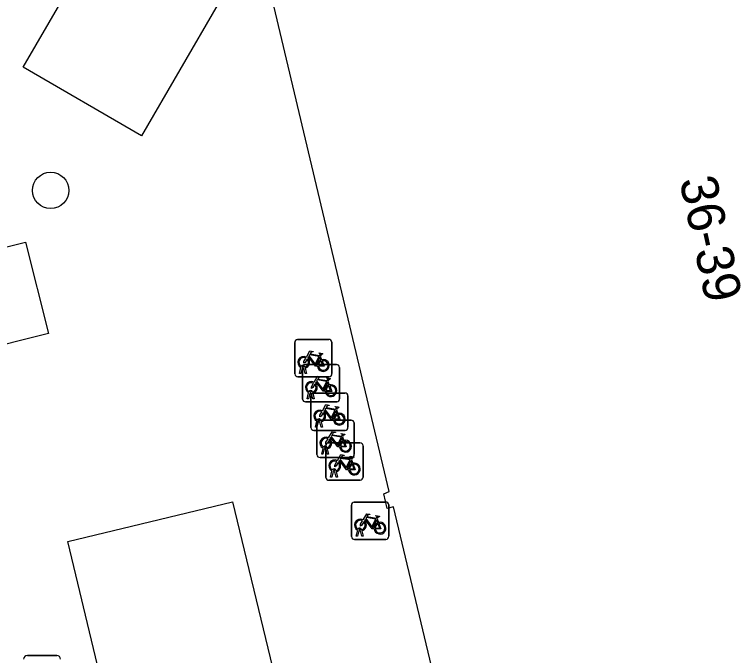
# Model space of a CAD drawing. Extents: x 158461 to 159795, y 387220 to 388672.
# Drawn here: x 159292.26 to 159311.79, y 388209.51 to 388226.71 of the extents above; entities that cross this region are included whole.
import ezdxf

# ---------------------------------------------------------------- set-up
doc = ezdxf.new("R2010")
doc.units = 0
for name, color, linetype in [('IMGEO_Afvalbak', 7, 'Continuous'), ('IMGEO_Boom', 7, 'Continuous'), ('IMGEO_Fietsenrek', 7, 'Continuous'), ('IMGEO_Pand', 7, 'Continuous'), ('IMGEO_Pand_nummerreeks', 7, 'Continuous'), ('IMGEO_Rijbaan_lokaal_open', 7, 'Continuous'), ('IMGEO_Voetpad_open', 7, 'Continuous')]:
    doc.layers.add(name, color=color, linetype=linetype)

msp = doc.modelspace()

# ---------------------------------------------------------------- linework, layer by layer
at = {"layer": 'IMGEO_Afvalbak'}
for p, q in [((159292.609, 388209.508), (159293.399, 388209.508)), ((159293.399, 388209.508), (159292.609, 388209.508))]:
    msp.add_line(p, q, dxfattribs=at)
for centre, start, end in [((159292.609, 388209.408), 90, 180), ((159292.609, 388209.408), 90, 180), ((159293.399, 388209.408), 0, 90), ((159293.399, 388209.408), 360, 90)]:
    msp.add_arc(centre, 0.1, start, end, dxfattribs=at)
at = {"layer": 'IMGEO_Boom'}
msp.add_circle((159293.233, 388221.988), 0.489, dxfattribs=at)
at = {"layer": 'IMGEO_Fietsenrek'}
for p, q in [((159299.866, 388217.989), (159300.707, 388217.989)), ((159300.707, 388217.989), (159299.866, 388217.989)), ((159299.791, 388217.064), (159299.791, 388217.905)), ((159299.791, 388217.905), (159299.791, 388217.064)), ((159300.791, 388217.914), (159300.791, 388217.073)), ((159300.791, 388217.073), (159300.791, 388217.914)), ((159300.478, 388217.538), (159300.514, 388217.443)), ((159299.918, 388217.073), (159299.957, 388217.233)), ((159299.987, 388217.221), (159299.952, 388217.073)), ((159299.997, 388216.39), (159299.997, 388217.231)), ((159299.997, 388217.231), (159299.997, 388216.39)), ((159300.029, 388217.245), (159300.028, 388217.249)), ((159300.07, 388217.073), (159300.036, 388217.215)), ((159300.06, 388217.256), (159300.061, 388217.249)), ((159300.068, 388217.219), (159300.103, 388217.073)), ((159300.072, 388217.315), (159300.913, 388217.315)), ((159300.913, 388217.315), (159300.072, 388217.315)), ((159300.997, 388217.24), (159300.997, 388216.399)), ((159300.997, 388216.399), (159300.997, 388217.24)), ((159300.716, 388216.989), (159299.875, 388216.989)), ((159299.875, 388216.989), (159300.716, 388216.989)), ((159299.952, 388217.073), (159299.918, 388217.073)), ((159300.103, 388217.073), (159300.07, 388217.073)), ((159300.684, 388216.864), (159300.72, 388216.769)), ((159300.124, 388216.399), (159300.163, 388216.559)), ((159300.158, 388216.399), (159300.124, 388216.399)), ((159300.193, 388216.547), (159300.158, 388216.399)), ((159300.222, 388215.624), (159300.222, 388216.465)), ((159300.222, 388216.465), (159300.222, 388215.624)), ((159300.235, 388216.571), (159300.234, 388216.575)), ((159300.276, 388216.399), (159300.242, 388216.541)), ((159300.266, 388216.582), (159300.267, 388216.575)), ((159300.274, 388216.545), (159300.309, 388216.399)), ((159300.309, 388216.399), (159300.276, 388216.399)), ((159300.297, 388216.549), (159301.138, 388216.549)), ((159301.138, 388216.549), (159300.297, 388216.549)), ((159301.222, 388216.474), (159301.222, 388215.633)), ((159301.222, 388215.633), (159301.222, 388216.474)), ((159300.922, 388216.315), (159300.081, 388216.315)), ((159300.081, 388216.315), (159300.922, 388216.315)), ((159300.909, 388216.098), (159300.945, 388216.003)), ((159300.463, 388215.822), (159301.304, 388215.822)), ((159301.304, 388215.822), (159300.463, 388215.822)), ((159300.491, 388215.816), (159300.492, 388215.809)), ((159300.349, 388215.633), (159300.388, 388215.793)), ((159300.383, 388215.633), (159300.349, 388215.633)), ((159300.418, 388215.781), (159300.383, 388215.633)), ((159300.388, 388214.897), (159300.388, 388215.738)), ((159300.388, 388215.738), (159300.388, 388214.897)), ((159300.46, 388215.805), (159300.459, 388215.809)), ((159300.501, 388215.633), (159300.467, 388215.775)), ((159300.499, 388215.779), (159300.534, 388215.633)), ((159300.534, 388215.633), (159300.501, 388215.633)), ((159301.388, 388215.747), (159301.388, 388214.906)), ((159301.388, 388214.906), (159301.388, 388215.747)), ((159301.147, 388215.549), (159300.306, 388215.549)), ((159300.306, 388215.549), (159301.147, 388215.549)), ((159301.075, 388215.371), (159301.111, 388215.276)), ((159300.515, 388214.906), (159300.554, 388215.066)), ((159300.584, 388215.054), (159300.549, 388214.906)), ((159300.626, 388215.078), (159300.625, 388215.082)), ((159300.626, 388214.286), (159300.626, 388215.127)), ((159300.626, 388215.127), (159300.626, 388214.286)), ((159300.667, 388214.906), (159300.633, 388215.048)), ((159300.657, 388215.089), (159300.658, 388215.082)), ((159300.665, 388215.052), (159300.7, 388214.906)), ((159300.701, 388215.211), (159301.542, 388215.211)), ((159301.542, 388215.211), (159300.701, 388215.211)), ((159301.626, 388215.136), (159301.626, 388214.295)), ((159301.626, 388214.295), (159301.626, 388215.136)), ((159300.549, 388214.906), (159300.515, 388214.906)), ((159300.7, 388214.906), (159300.667, 388214.906)), ((159301.313, 388214.822), (159300.472, 388214.822)), ((159300.472, 388214.822), (159301.313, 388214.822)), ((159301.313, 388214.76), (159301.349, 388214.665)), ((159300.753, 388214.295), (159300.792, 388214.455)), ((159300.864, 388214.467), (159300.863, 388214.471)), ((159300.895, 388214.478), (159300.896, 388214.471)), ((159300.787, 388214.295), (159300.753, 388214.295)), ((159300.822, 388214.443), (159300.787, 388214.295)), ((159300.905, 388214.295), (159300.871, 388214.437)), ((159300.903, 388214.441), (159300.938, 388214.295)), ((159300.938, 388214.295), (159300.905, 388214.295)), ((159301.551, 388214.211), (159300.71, 388214.211)), ((159300.71, 388214.211), (159301.551, 388214.211)), ((159301.316, 388212.697), (159301.316, 388213.538)), ((159301.316, 388213.538), (159301.316, 388212.697)), ((159301.391, 388213.622), (159302.232, 388213.622)), ((159302.232, 388213.622), (159301.391, 388213.622)), ((159302.316, 388213.547), (159302.316, 388212.706)), ((159302.316, 388212.706), (159302.316, 388213.547)), ((159302.003, 388213.171), (159302.039, 388213.076)), ((159301.585, 388212.889), (159301.586, 388212.882)), ((159301.443, 388212.706), (159301.482, 388212.866)), ((159301.477, 388212.706), (159301.443, 388212.706)), ((159301.512, 388212.854), (159301.477, 388212.706)), ((159301.554, 388212.878), (159301.553, 388212.882)), ((159301.595, 388212.706), (159301.561, 388212.848)), ((159301.593, 388212.852), (159301.628, 388212.706)), ((159301.628, 388212.706), (159301.595, 388212.706)), ((159302.241, 388212.622), (159301.4, 388212.622)), ((159301.4, 388212.622), (159302.241, 388212.622))]:
    msp.add_line(p, q, dxfattribs=at)
for points in [[(159300.104, 388217.515), (159300.199, 388217.679), (159300.285, 388217.665), (159300.287, 388217.656), (159300.231, 388217.645), (159300.204, 388217.6), (159300.46, 388217.559)], [(159300.447, 388217.534), (159300.19, 388217.575), (159300.173, 388217.546), (159300.34, 388217.326), (159300.447, 388217.534)], [(159300.46, 388217.559), (159300.485, 388217.608), (159300.479, 388217.612), (159300.456, 388217.616), (159300.444, 388217.623), (159300.443, 388217.626), (159300.445, 388217.631), (159300.54, 388217.616), (159300.542, 388217.606), (159300.532, 388217.593), (159300.52, 388217.587), (159300.506, 388217.593), (159300.478, 388217.538)], [(159300.125, 388217.463), (159300.073, 388217.373), (159300.033, 388217.348), (159300.034, 388217.395), (159300.089, 388217.489)], [(159300.4, 388217.271), (159300.35, 388217.271), (159300.159, 388217.522), (159300.14, 388217.49)], [(159300.495, 388217.436), (159300.465, 388217.513), (159300.356, 388217.295), (159300.399, 388217.295)], [(159300.429, 388217.295), (159300.549, 388217.294), (159300.505, 388217.408)], [(159300.525, 388217.415), (159300.58, 388217.27), (159300.43, 388217.27)], [(159300.31, 388216.841), (159300.405, 388217.005), (159300.491, 388216.991), (159300.493, 388216.982), (159300.437, 388216.971), (159300.41, 388216.926), (159300.666, 388216.885)], [(159300.331, 388216.789), (159300.279, 388216.699), (159300.239, 388216.674), (159300.24, 388216.721), (159300.295, 388216.815)], [(159300.606, 388216.597), (159300.556, 388216.597), (159300.365, 388216.848), (159300.346, 388216.816)], [(159300.653, 388216.86), (159300.396, 388216.901), (159300.379, 388216.872), (159300.546, 388216.652), (159300.653, 388216.86)], [(159300.701, 388216.762), (159300.671, 388216.839), (159300.562, 388216.621), (159300.605, 388216.621)], [(159300.666, 388216.885), (159300.691, 388216.934), (159300.685, 388216.938), (159300.662, 388216.942), (159300.65, 388216.949), (159300.649, 388216.952), (159300.651, 388216.957), (159300.746, 388216.942), (159300.748, 388216.932), (159300.738, 388216.919), (159300.726, 388216.913), (159300.712, 388216.919), (159300.684, 388216.864)], [(159300.635, 388216.621), (159300.755, 388216.62), (159300.711, 388216.734)], [(159300.731, 388216.741), (159300.786, 388216.596), (159300.636, 388216.596)], [(159300.535, 388216.075), (159300.63, 388216.239), (159300.716, 388216.225), (159300.718, 388216.216), (159300.662, 388216.205), (159300.635, 388216.16), (159300.891, 388216.119)], [(159300.556, 388216.023), (159300.504, 388215.933), (159300.464, 388215.908), (159300.465, 388215.955), (159300.52, 388216.049)], [(159300.831, 388215.831), (159300.781, 388215.831), (159300.59, 388216.082), (159300.571, 388216.05)], [(159300.878, 388216.094), (159300.621, 388216.135), (159300.604, 388216.106), (159300.771, 388215.886), (159300.878, 388216.094)], [(159300.926, 388215.996), (159300.896, 388216.073), (159300.787, 388215.855), (159300.83, 388215.855)], [(159300.891, 388216.119), (159300.916, 388216.168), (159300.91, 388216.172), (159300.887, 388216.176), (159300.875, 388216.183), (159300.874, 388216.186), (159300.876, 388216.191), (159300.971, 388216.176), (159300.973, 388216.166), (159300.963, 388216.153), (159300.951, 388216.147), (159300.937, 388216.153), (159300.909, 388216.098)], [(159300.86, 388215.855), (159300.98, 388215.854), (159300.936, 388215.968)], [(159300.956, 388215.975), (159301.011, 388215.83), (159300.861, 388215.83)], [(159300.701, 388215.348), (159300.796, 388215.512), (159300.882, 388215.498), (159300.884, 388215.489), (159300.828, 388215.478), (159300.801, 388215.433), (159301.057, 388215.392)], [(159301.057, 388215.392), (159301.082, 388215.441), (159301.076, 388215.445), (159301.053, 388215.449), (159301.041, 388215.456), (159301.04, 388215.459), (159301.042, 388215.464), (159301.137, 388215.449), (159301.139, 388215.439), (159301.129, 388215.426), (159301.117, 388215.42), (159301.103, 388215.426), (159301.075, 388215.371)], [(159300.722, 388215.296), (159300.67, 388215.206), (159300.63, 388215.181), (159300.631, 388215.228), (159300.686, 388215.322)], [(159300.997, 388215.104), (159300.947, 388215.104), (159300.756, 388215.355), (159300.737, 388215.323)], [(159301.044, 388215.367), (159300.787, 388215.408), (159300.77, 388215.379), (159300.937, 388215.159), (159301.044, 388215.367)], [(159301.092, 388215.269), (159301.062, 388215.346), (159300.953, 388215.128), (159300.996, 388215.128)], [(159301.026, 388215.128), (159301.146, 388215.127), (159301.102, 388215.241)], [(159301.122, 388215.248), (159301.177, 388215.103), (159301.027, 388215.103)], [(159300.939, 388214.737), (159301.034, 388214.901), (159301.12, 388214.887), (159301.122, 388214.878), (159301.066, 388214.867), (159301.039, 388214.822), (159301.295, 388214.781)], [(159301.295, 388214.781), (159301.32, 388214.83), (159301.314, 388214.834), (159301.291, 388214.838), (159301.279, 388214.845), (159301.278, 388214.848), (159301.28, 388214.853), (159301.375, 388214.838), (159301.377, 388214.828), (159301.367, 388214.815), (159301.355, 388214.809), (159301.341, 388214.815), (159301.313, 388214.76)], [(159300.96, 388214.685), (159300.908, 388214.595), (159300.868, 388214.57), (159300.869, 388214.617), (159300.924, 388214.711)], [(159301.235, 388214.493), (159301.185, 388214.493), (159300.994, 388214.744), (159300.975, 388214.712)], [(159301.282, 388214.756), (159301.025, 388214.797), (159301.008, 388214.768), (159301.175, 388214.548), (159301.282, 388214.756)], [(159301.33, 388214.658), (159301.3, 388214.735), (159301.191, 388214.517), (159301.234, 388214.517)], [(159301.264, 388214.517), (159301.384, 388214.516), (159301.34, 388214.63)], [(159301.36, 388214.637), (159301.415, 388214.492), (159301.265, 388214.492)], [(159301.629, 388213.148), (159301.724, 388213.312), (159301.81, 388213.298), (159301.812, 388213.289), (159301.756, 388213.278), (159301.729, 388213.233), (159301.985, 388213.192)], [(159301.65, 388213.096), (159301.598, 388213.006), (159301.558, 388212.981), (159301.559, 388213.028), (159301.614, 388213.122)], [(159301.925, 388212.904), (159301.875, 388212.904), (159301.684, 388213.155), (159301.665, 388213.123)], [(159301.972, 388213.167), (159301.715, 388213.208), (159301.698, 388213.179), (159301.865, 388212.959), (159301.972, 388213.167)], [(159302.02, 388213.069), (159301.99, 388213.146), (159301.881, 388212.928), (159301.924, 388212.928)], [(159301.985, 388213.192), (159302.01, 388213.241), (159302.004, 388213.245), (159301.981, 388213.249), (159301.969, 388213.256), (159301.968, 388213.259), (159301.97, 388213.264), (159302.065, 388213.249), (159302.067, 388213.239), (159302.057, 388213.226), (159302.045, 388213.22), (159302.031, 388213.226), (159302.003, 388213.171)], [(159301.954, 388212.928), (159302.074, 388212.927), (159302.03, 388213.041)], [(159302.05, 388213.048), (159302.105, 388212.903), (159301.955, 388212.903)]]:
    msp.add_lwpolyline(points, dxfattribs=at)
for centre, radius, start, end in [((159299.869, 388217.911), 0.0779, 92.4484, 184.2845), ((159299.869, 388217.911), 0.0779, 92.4484, 184.2845), ((159300.713, 388217.911), 0.0779, 2.4484, 94.2845), ((159300.713, 388217.911), 0.0779, 2.4484, 94.2845), ((159300.031, 388217.374), 0.159, 62.6766, 242.1369), ((159300.031, 388217.374), 0.129, 63.3192, 238.903), ((159300.031, 388217.374), 0.129, 283.6043, 43.4302), ((159300.031, 388217.374), 0.159, 283.5766, 46.6042), ((159300.558, 388217.29), 0.159, 113.3408, 178.3217), ((159300.558, 388217.29), 0.159, 187.0065, 105.7708), ((159300.558, 388217.29), 0.129, 113.923, 177.9556), ((159300.558, 388217.29), 0.129, 188.6715, 104.5883), ((159300.011, 388217.245), 0.0499, 12.8025, 158.6934), ((159300.031, 388217.374), 0.159, 253.9967, 271.7867), ((159300.011, 388217.245), 0.0174, 12.8025, 163.4502), ((159300.031, 388217.374), 0.129, 253.415, 269.0204), ((159300.075, 388217.237), 0.0779, 92.4484, 184.2845), ((159300.075, 388217.237), 0.0779, 92.4484, 184.2845), ((159300.919, 388217.237), 0.0779, 2.4484, 94.2845), ((159300.919, 388217.237), 0.0779, 2.4484, 94.2845), ((159299.869, 388217.067), 0.0779, 182.4484, 274.2845), ((159299.869, 388217.067), 0.0779, 182.4484, 274.2845), ((159300.713, 388217.067), 0.0779, 272.4484, 4.2845), ((159300.713, 388217.067), 0.0779, 272.4484, 4.2845), ((159300.237, 388216.7), 0.159, 62.6766, 242.1369), ((159300.237, 388216.7), 0.129, 63.3192, 238.903), ((159300.237, 388216.7), 0.129, 283.6043, 43.4302), ((159300.237, 388216.7), 0.159, 283.5766, 46.6042), ((159300.217, 388216.571), 0.0499, 12.8025, 158.6934), ((159300.764, 388216.616), 0.159, 113.3408, 178.3217), ((159300.764, 388216.616), 0.159, 187.0065, 105.7708), ((159300.764, 388216.616), 0.129, 113.923, 177.9556), ((159300.764, 388216.616), 0.129, 188.6715, 104.5883), ((159300.237, 388216.7), 0.159, 253.9967, 271.7867), ((159300.217, 388216.571), 0.0174, 12.8025, 163.4502), ((159300.237, 388216.7), 0.129, 253.415, 269.0204), ((159300.3, 388216.471), 0.0779, 92.4484, 184.2845), ((159300.3, 388216.471), 0.0779, 92.4484, 184.2845), ((159300.919, 388216.393), 0.0779, 272.4484, 4.2845), ((159300.919, 388216.393), 0.0779, 272.4484, 4.2845), ((159301.144, 388216.471), 0.0779, 2.4484, 94.2845), ((159301.144, 388216.471), 0.0779, 2.4484, 94.2845), ((159300.075, 388216.393), 0.0779, 182.4484, 274.2845), ((159300.075, 388216.393), 0.0779, 182.4484, 274.2845), ((159300.462, 388215.934), 0.159, 62.6766, 242.1369), ((159300.462, 388215.934), 0.129, 63.3192, 238.903), ((159300.462, 388215.934), 0.129, 283.6043, 43.4302), ((159300.462, 388215.934), 0.159, 283.5766, 46.6042), ((159300.989, 388215.85), 0.159, 187.0065, 105.7708), ((159300.466, 388215.744), 0.0779, 92.4484, 184.2845), ((159300.466, 388215.744), 0.0779, 92.4484, 184.2845), ((159300.442, 388215.805), 0.0499, 12.8025, 158.6934), ((159300.442, 388215.805), 0.0174, 12.8025, 163.4502), ((159300.989, 388215.85), 0.159, 113.3408, 178.3217), ((159300.989, 388215.85), 0.129, 113.923, 177.9556), ((159300.989, 388215.85), 0.129, 188.6715, 104.5883), ((159301.31, 388215.744), 0.0779, 2.4484, 94.2845), ((159301.31, 388215.744), 0.0779, 2.4484, 94.2845), ((159300.3, 388215.627), 0.0779, 182.4484, 274.2845), ((159300.3, 388215.627), 0.0779, 182.4484, 274.2845), ((159300.462, 388215.934), 0.159, 253.9967, 271.7867), ((159300.462, 388215.934), 0.129, 253.415, 269.0204), ((159301.144, 388215.627), 0.0779, 272.4484, 4.2845), ((159301.144, 388215.627), 0.0779, 272.4484, 4.2845), ((159300.628, 388215.207), 0.159, 62.6766, 242.1369), ((159300.628, 388215.207), 0.129, 63.3192, 238.903), ((159300.628, 388215.207), 0.129, 283.6043, 43.4302), ((159300.628, 388215.207), 0.159, 283.5766, 46.6042), ((159301.155, 388215.123), 0.159, 113.3408, 178.3217), ((159301.155, 388215.123), 0.159, 187.0065, 105.7708), ((159301.155, 388215.123), 0.129, 113.923, 177.9556), ((159301.155, 388215.123), 0.129, 188.6715, 104.5883), ((159300.608, 388215.078), 0.0499, 12.8025, 158.6934), ((159300.628, 388215.207), 0.159, 253.9967, 271.7867), ((159300.608, 388215.078), 0.0174, 12.8025, 163.4502), ((159300.628, 388215.207), 0.129, 253.415, 269.0204), ((159300.704, 388215.133), 0.0779, 92.4484, 184.2845), ((159300.704, 388215.133), 0.0779, 92.4484, 184.2845), ((159301.548, 388215.133), 0.0779, 2.4484, 94.2845), ((159301.548, 388215.133), 0.0779, 2.4484, 94.2845), ((159300.466, 388214.9), 0.0779, 182.4484, 274.2845), ((159300.466, 388214.9), 0.0779, 182.4484, 274.2845), ((159301.31, 388214.9), 0.0779, 272.4484, 4.2845), ((159301.31, 388214.9), 0.0779, 272.4484, 4.2845), ((159300.866, 388214.596), 0.159, 62.6766, 242.1369), ((159300.866, 388214.596), 0.129, 63.3192, 238.903), ((159300.866, 388214.596), 0.129, 283.6043, 43.4302), ((159300.866, 388214.596), 0.159, 283.5766, 46.6042), ((159301.393, 388214.512), 0.159, 113.3408, 178.3217), ((159301.393, 388214.512), 0.159, 187.0065, 105.7708), ((159301.393, 388214.512), 0.129, 188.6715, 104.5883), ((159300.846, 388214.467), 0.0499, 12.8025, 158.6934), ((159300.846, 388214.467), 0.0174, 12.8025, 163.4502), ((159300.866, 388214.596), 0.129, 253.415, 269.0204), ((159301.393, 388214.512), 0.129, 113.923, 177.9556), ((159300.704, 388214.289), 0.0779, 182.4484, 274.2845), ((159300.704, 388214.289), 0.0779, 182.4484, 274.2845), ((159300.866, 388214.596), 0.159, 253.9967, 271.7867), ((159301.548, 388214.289), 0.0779, 272.4484, 4.2845), ((159301.548, 388214.289), 0.0779, 272.4484, 4.2845), ((159301.394, 388213.544), 0.0779, 92.4484, 184.2845), ((159301.394, 388213.544), 0.0779, 92.4484, 184.2845), ((159302.238, 388213.544), 0.0779, 2.4484, 94.2845), ((159302.238, 388213.544), 0.0779, 2.4484, 94.2845), ((159301.556, 388213.007), 0.159, 62.6766, 242.1369), ((159301.556, 388213.007), 0.129, 63.3192, 238.903), ((159301.556, 388213.007), 0.129, 283.6043, 43.4302), ((159301.556, 388213.007), 0.159, 283.5766, 46.6042), ((159302.083, 388212.923), 0.159, 187.0065, 105.7708), ((159301.536, 388212.878), 0.0499, 12.8025, 158.6934), ((159301.536, 388212.878), 0.0174, 12.8025, 163.4502), ((159301.556, 388213.007), 0.129, 253.415, 269.0204), ((159302.083, 388212.923), 0.159, 113.3408, 178.3217), ((159302.083, 388212.923), 0.129, 113.923, 177.9556), ((159302.083, 388212.923), 0.129, 188.6715, 104.5883), ((159301.394, 388212.7), 0.0779, 182.4484, 274.2845), ((159301.394, 388212.7), 0.0779, 182.4484, 274.2845), ((159301.556, 388213.007), 0.159, 253.9967, 271.7867), ((159302.238, 388212.7), 0.0779, 272.4484, 4.2845), ((159302.238, 388212.7), 0.0779, 272.4484, 4.2845)]:
    msp.add_arc(centre, radius, start, end, dxfattribs=at)
at = {"layer": 'IMGEO_Pand'}
msp.add_lwpolyline([(159305.64, 388199.96), (159304.118, 388206.505), (159303.939, 388206.456), (159303.834, 388206.843), (159304.018, 388206.895), (159302.442, 388213.492), (159302.275, 388213.455), (159302.183, 388213.841), (159302.326, 388213.907), (159299.101, 388227.481), (159304.393, 388228.674), (159305.988, 388229.033), (159305.879, 388229.5), (159306.08, 388229.563), (159305.237, 388233.129), (159304.511, 388236.196), (159304.304, 388236.163), (159304.223, 388236.528), (159304.585, 388236.613), (159304.647, 388236.464), (159306.203, 388236.84), (159306.097, 388237.279), (159305.971, 388237.812)], dxfattribs=at)
at = {"layer": 'IMGEO_Rijbaan_lokaal_open'}
msp.add_arc((159285.61, 388235.228), 9.797, 284.2045, 329.6353, dxfattribs=at)
at = {"layer": 'IMGEO_Voetpad_open'}
for points in [[(159298.683, 388235.929), (159301.85, 388234.091), (159295.671, 388223.45), (159292.5, 388225.294), (159298.683, 388235.929)], [(159288.66, 388219.621), (159292.562, 388220.604), (159293.18, 388218.152), (159289.278, 388217.169), (159288.66, 388219.621)], [(159298.122, 388213.63), (159299.19, 388209.188), (159294.765, 388208.124), (159294.496, 388209.244), (159293.697, 388212.566), (159298.122, 388213.63)]]:
    msp.add_lwpolyline(points, dxfattribs=at)

# ---------------------------------------------------------------- texts
at = {"layer": 'IMGEO_Pand_nummerreeks'}
msp.add_text('36-39', height=1, rotation=282.3184, dxfattribs=at).set_placement((159310.118, 388222.265))

doc.saveas('drawing.dxf')
